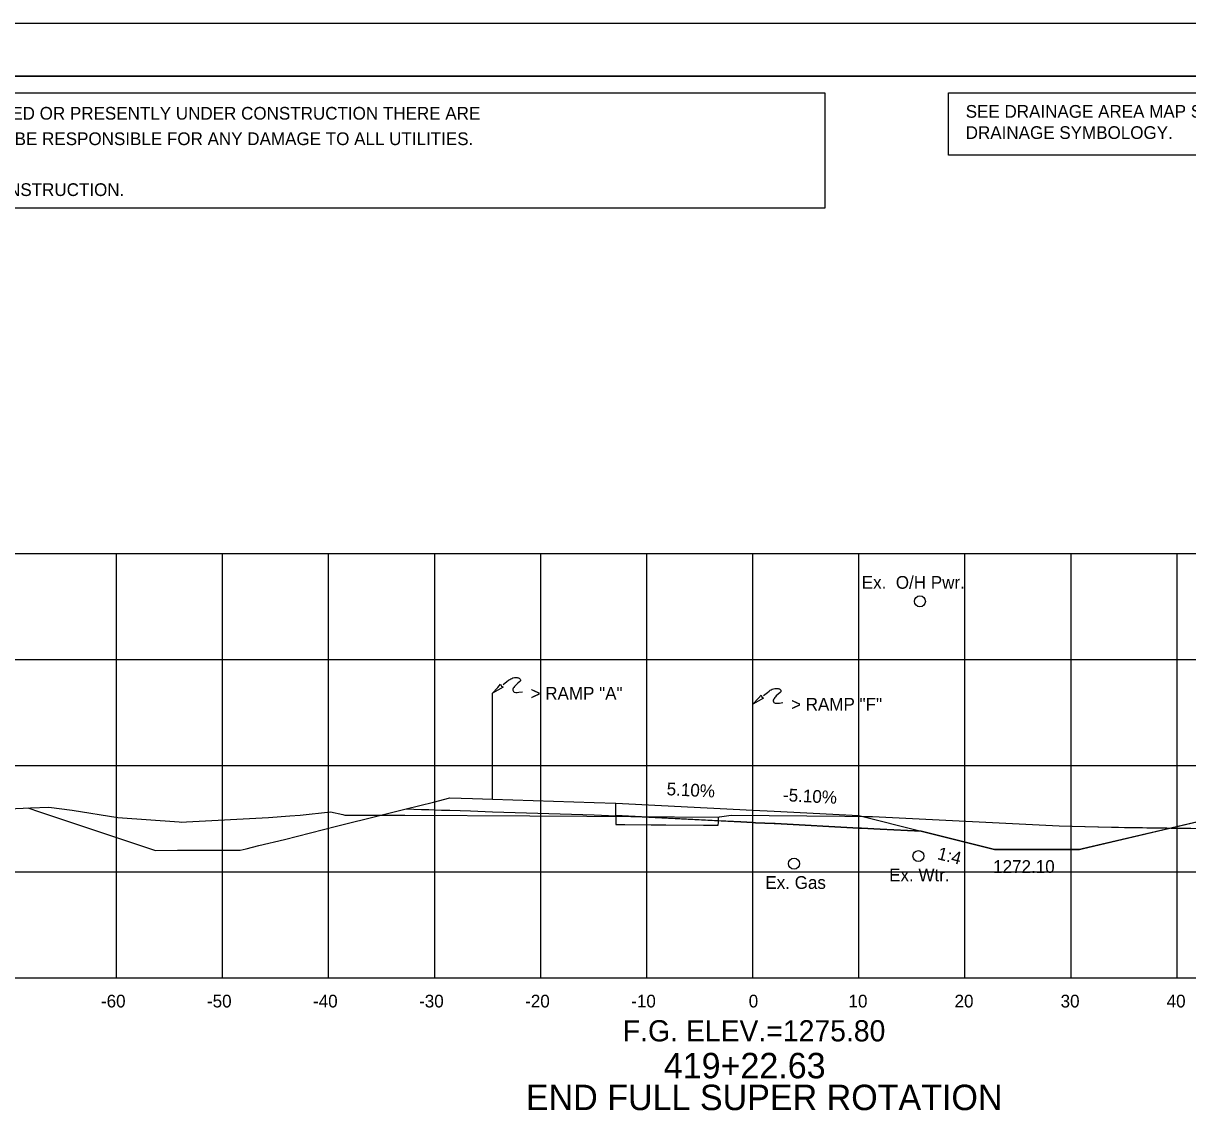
# Model space of a CAD drawing. Extents: x 2148105 to 2149976, y 144169 to 149705.
# Drawn here: x 2148344.5 to 2148454.3, y 149353.1 to 149456.9 of the extents above; entities that cross this region are included whole.
import ezdxf

# ---------------------------------------------------------------- set-up
doc = ezdxf.new("R2010")
doc.units = 0
for name, color, linetype in [('Bridge M-Header', 7, 'Continuous'), ('Default', 7, 'Continuous'), ('INR_Tracking', 7, 'Continuous'), ('PH1a-2-RampC', 7, 'Continuous'), ('PH1a-PR-DividingStrip', 7, 'Continuous'), ('PH1a-PR-ServRd', 7, 'Continuous'), ('PH2-PR-Barrier', 7, 'Continuous'), ('PR-AttenuatorPad', 7, 'Continuous'), ('PR_Align_Ramp_J', 7, 'Continuous'), ('PR_Storm_Channel', 7, 'Continuous'), ('PR_Storm_Conc_Box_PH1B', 7, 'Continuous'), ('PR_Storm_Conc_Pipe', 7, 'Continuous'), ('PR_Storm_Conc_Pipe_PH1B', 7, 'Continuous'), ('PR_Storm_Inlet_CICI_PH1B', 7, 'Continuous'), ('PR_Storm_Junction_Box_PH1A', 7, 'Continuous'), ('PR_Storm_Junction_Box_PH1B', 7, 'Continuous'), ('PR_Storm_MH', 7, 'Continuous'), ('PR_Storm_MH_PH1B', 7, 'Continuous'), ('PR_Storm_Standard_Median_Drain_PH1B', 7, 'Continuous'), ('PR_Storm_Txt_PH1B', 7, 'Continuous'), ('TopCut', 7, 'Continuous'), ('TOPO_BRIDGE_Pier Cap', 7, 'Continuous')]:
    doc.layers.add(name, color=color, linetype=linetype)

# ---------------------------------------------------------------- blocks, each defined once
blk = doc.blocks.new('POINT_DISPLAY')
at = {"layer": 'Default'}
blk.add_line((0, 0), (0, 0), dxfattribs=at)

msp = doc.modelspace()

# ---------------------------------------------------------------- linework, layer by layer
at = {"layer": 'INR_Tracking'}
msp.add_lwpolyline([(2148400.41, 149382.2), (2148412.19, 149381.6), (2148413.32, 149381.54), (2148413.58, 149381.53), (2148415.32, 149381.44), (2148415.43, 149381.44), (2148423.32, 149381.03), (2148423.32, 149381.03), (2148423.58, 149381.02), (2148425.31, 149380.93), (2148425.31, 149380.93), (2148429.19, 149380.73), (2148429.19, 149380.73), (2148429.19, 149380.73), (2148429.43, 149380.67), (2148436.11, 149379), (2148443.21, 149379), (2148444.11, 149379), (2148444.11, 149379), (2148444.36, 149379.06), (2148510.4, 149394.63), (2148514.97, 149395.71)], dxfattribs=at)
at = {"layer": 'PH1a-PR-ServRd'}
msp.add_lwpolyline([(2148570.82, 149241.91), (2148255.82, 149241.91), (2148255.82, 149451.91), (2148570.82, 149451.91)], close=True, dxfattribs=at)
at = {"layer": 'PH2-PR-Barrier'}
msp.add_line((2148413.32, 149382.71), (2148413.32, 149392.71), dxfattribs=at)
for points in [[(2148413.32, 149392.71), (2148413.84, 149393.26), (2148414.1, 149393.57), (2148414.18, 149393.4), (2148414.32, 149393.28), (2148413.32, 149392.71)], [(2148414.33, 149393.52), (2148414.69, 149393.81), (2148414.85, 149393.94), (2148414.94, 149394.02), (2148415.04, 149394.07), (2148415.14, 149394.12), (2148415.26, 149394.16), (2148415.39, 149394.19), (2148415.49, 149394.19), (2148415.57, 149394.19), (2148415.65, 149394.19), (2148415.72, 149394.17), (2148415.78, 149394.16), (2148415.83, 149394.14), (2148415.87, 149394.11), (2148415.91, 149394.08), (2148415.95, 149394.04), (2148415.98, 149393.98), (2148415.97, 149393.92), (2148415.96, 149393.88), (2148415.91, 149393.81), (2148415.72, 149393.65), (2148415.53, 149393.49), (2148415.46, 149393.41), (2148415.39, 149393.34), (2148415.33, 149393.24), (2148415.29, 149393.18), (2148415.25, 149393.09), (2148415.25, 149393.02), (2148415.27, 149392.93), (2148415.31, 149392.86), (2148415.36, 149392.83), (2148415.42, 149392.81), (2148415.53, 149392.79), (2148415.66, 149392.8), (2148415.82, 149392.81), (2148416.15, 149392.85)]]:
    msp.add_lwpolyline(points, dxfattribs=at)
at = {"layer": 'PR-AttenuatorPad'}
msp.add_line((2148388.76, 149383.74), (2148388.76, 149393.74), dxfattribs=at)
for points in [[(2148388.76, 149393.74), (2148389.28, 149394.29), (2148389.54, 149394.59), (2148389.62, 149394.42), (2148389.77, 149394.31), (2148388.76, 149393.74)], [(2148389.77, 149394.55), (2148390.13, 149394.84), (2148390.29, 149394.97), (2148390.39, 149395.04), (2148390.49, 149395.1), (2148390.58, 149395.14), (2148390.7, 149395.18), (2148390.83, 149395.21), (2148390.93, 149395.22), (2148391.01, 149395.22), (2148391.09, 149395.21), (2148391.17, 149395.2), (2148391.22, 149395.19), (2148391.27, 149395.16), (2148391.31, 149395.14), (2148391.35, 149395.11), (2148391.39, 149395.06), (2148391.42, 149395.01), (2148391.41, 149394.95), (2148391.4, 149394.91), (2148391.35, 149394.84), (2148391.16, 149394.68), (2148390.98, 149394.51), (2148390.9, 149394.44), (2148390.83, 149394.36), (2148390.77, 149394.27), (2148390.73, 149394.21), (2148390.69, 149394.12), (2148390.69, 149394.04), (2148390.71, 149393.96), (2148390.75, 149393.89), (2148390.8, 149393.85), (2148390.86, 149393.83), (2148390.97, 149393.81), (2148391.1, 149393.82), (2148391.26, 149393.84), (2148391.59, 149393.87)]]:
    msp.add_lwpolyline(points, dxfattribs=at)
at = {"layer": 'PR_Align_Ramp_J'}
msp.add_lwpolyline([(2148236.32, 149456.91), (2148576.32, 149456.91), (2148576.32, 149236.91), (2148236.32, 149236.91)], close=True, dxfattribs=at)
at = {"layer": 'PR_Storm_Channel'}
msp.add_lwpolyline([(2148400.41, 149383.37), (2148413.32, 149382.71), (2148415.32, 149382.61), (2148423.32, 149382.2), (2148429.19, 149380.73)], dxfattribs=at)
at = {"layer": 'PR_Storm_Conc_Box_PH1B'}
for p, q in [((2148263.32, 149406.91), (2148563.32, 149406.91)), ((2148353.32, 149366.91), (2148353.32, 149406.91)), ((2148363.32, 149366.91), (2148363.32, 149406.91)), ((2148373.32, 149366.91), (2148373.32, 149406.91)), ((2148383.32, 149366.91), (2148383.32, 149406.91)), ((2148393.32, 149366.91), (2148393.32, 149406.91)), ((2148403.32, 149366.91), (2148403.32, 149406.91)), ((2148413.32, 149366.91), (2148413.32, 149406.91)), ((2148423.32, 149366.91), (2148423.32, 149406.91)), ((2148433.32, 149366.91), (2148433.32, 149406.91)), ((2148443.32, 149366.91), (2148443.32, 149406.91)), ((2148453.32, 149366.91), (2148453.32, 149406.91)), ((2148263.32, 149396.91), (2148563.32, 149396.91)), ((2148263.32, 149386.91), (2148563.32, 149386.91)), ((2148263.32, 149376.91), (2148563.32, 149376.91)), ((2148263.32, 149366.91), (2148563.32, 149366.91))]:
    msp.add_line(p, q, dxfattribs=at)
at = {"layer": 'PR_Storm_Conc_Pipe'}
for points in [[(2148344.95, 149382.92), (2148345.44, 149382.76), (2148345.59, 149382.71), (2148353.61, 149380.04), (2148356.98, 149378.92), (2148359.08, 149378.93), (2148360.98, 149378.93), (2148362.6, 149378.93), (2148364.99, 149378.93), (2148365.53, 149379.06), (2148366.75, 149379.37), (2148369.15, 149379.96), (2148374.06, 149381.19), (2148378.24, 149382.23), (2148380.62, 149382.83), (2148382.06, 149382.78), (2148382.77, 149382.76), (2148383.95, 149382.72), (2148384.76, 149382.7), (2148386.68, 149382.64), (2148388.76, 149382.57), (2148398.36, 149382.26), (2148400.41, 149382.19)], [(2148400.41, 149382.2), (2148400.41, 149382.54), (2148400.41, 149383.37)]]:
    msp.add_lwpolyline(points, dxfattribs=at)
at = {"layer": 'PR_Storm_Conc_Pipe_PH1B'}
msp.add_lwpolyline([(2148255.82, 149241.91), (2148570.82, 149241.91), (2148570.82, 149451.91), (2148255.82, 149451.91)], close=True, dxfattribs=at)
msp.add_lwpolyline([(2148255.82, 149241.91), (2148570.82, 149241.91), (2148570.82, 149451.91), (2148255.82, 149451.91)], close=True, dxfattribs=at)
at = {"layer": 'PR_Storm_Inlet_CICI_PH1B'}
msp.add_lwpolyline([(2148342.45, 149382.8), (2148345.22, 149382.94), (2148346.93, 149382.99), (2148349.12, 149382.71), (2148353.44, 149382.03), (2148359.22, 149381.61), (2148359.47, 149381.59), (2148359.93, 149381.61), (2148367.64, 149382.02), (2148369.65, 149382.17), (2148370.62, 149382.25), (2148373.5, 149382.55), (2148374.65, 149382.3), (2148374.85, 149382.24), (2148380.5, 149382.24), (2148392.29, 149382.17), (2148397.68, 149382.14), (2148410.08, 149382.06), (2148410.18, 149382.07), (2148411.28, 149382.24), (2148421.99, 149382.14), (2148423.89, 149382.13), (2148424.6, 149382.11), (2148442.19, 149381.23), (2148445.85, 149381.14), (2148447.8, 149381.1), (2148503.48, 149380.33)], dxfattribs=at)
at = {"layer": 'PR_Storm_Junction_Box_PH1A'}
for centre in [(2148429.07, 149402.4), (2148417.2, 149377.67), (2148428.93, 149378.38)]:
    msp.add_circle(centre, 0.516, dxfattribs=at)
at = {"layer": 'PR_Storm_MH'}
for points in [[(2148257.69, 149450.34), (2148420.12, 149450.34), (2148420.12, 149439.47), (2148257.69, 149439.47)], [(2148431.78, 149450.34), (2148472.07, 149450.34), (2148472.07, 149444.47), (2148431.78, 149444.47)]]:
    msp.add_lwpolyline(points, close=True, dxfattribs=at)
at = {"layer": 'PR_Storm_Standard_Median_Drain_PH1B'}
msp.add_line((2148263.32, 149366.91), (2148563.32, 149366.91), dxfattribs=at)
at = {"layer": 'PR_Storm_Txt_PH1B'}
msp.add_lwpolyline([(2148380.62, 149382.83), (2148383.2, 149383.48), (2148384.76, 149383.86), (2148386.87, 149383.8), (2148388.76, 149383.74), (2148398.36, 149383.43), (2148400.41, 149383.36)], dxfattribs=at)
at = {"layer": 'TopCut'}
for points in [[(2148452.73, 149381.03), (2148453.34, 149381.02), (2148454.63, 149381.01), (2148456.25, 149380.98), (2148457.13, 149381.2), (2148457.33, 149381.26), (2148464.75, 149383.12), (2148465.95, 149383.42), (2148466.92, 149383.66), (2148471.44, 149384.79), (2148479.88, 149386.91), (2148485.29, 149388.27), (2148493.93, 149390.43), (2148498.89, 149391.68), (2148501.96, 149392.45), (2148512.25, 149395.03), (2148514.96, 149395.71), (2148510.4, 149394.63)], [(2148400.41, 149382.2), (2148400.41, 149381.36), (2148401.26, 149381.36), (2148403.74, 149381.34), (2148405.11, 149381.33), (2148408.67, 149381.31), (2148408.97, 149381.31), (2148410.06, 149381.31), (2148410.07, 149381.55), (2148410.07, 149381.71)]]:
    msp.add_lwpolyline(points, close=True, dxfattribs=at)
at = {"layer": 'TOPO_BRIDGE_Pier Cap'}
msp.add_lwpolyline([(2148410.07, 149381.71), (2148410.07, 149381.82), (2148410.08, 149381.9), (2148410.08, 149381.94), (2148410.08, 149381.97), (2148410.08, 149381.98), (2148410.08, 149382.06), (2148410.18, 149382.07), (2148411.28, 149382.24), (2148421.99, 149382.14), (2148423.89, 149382.13), (2148424.6, 149382.11), (2148442.19, 149381.23), (2148448.35, 149381.09), (2148448.51, 149381.09), (2148448.69, 149381.09), (2148448.9, 149381.09), (2148449.13, 149381.08), (2148449.4, 149381.08), (2148449.71, 149381.07), (2148450.06, 149381.07), (2148450.48, 149381.06), (2148450.99, 149381.06), (2148451.6, 149381.05), (2148452.36, 149381.04), (2148452.73, 149381.03), (2148444.36, 149379.06), (2148444.11, 149379), (2148443.21, 149379), (2148436.11, 149379), (2148429.43, 149380.67), (2148429.19, 149380.73), (2148429.19, 149380.73), (2148425.31, 149380.93), (2148423.58, 149381.02), (2148423.32, 149381.03), (2148415.43, 149381.44), (2148415.32, 149381.44), (2148413.58, 149381.53), (2148413.32, 149381.54), (2148412.19, 149381.6)], close=True, dxfattribs=at)

# ---------------------------------------------------------------- block references
at = {"layer": 'PR_Storm_Conc_Pipe_PH1B', "xscale": 10, "yscale": 10}
for p in [(2148400.41, 149383.37), (2148400.41, 149383.37), (2148415.32, 149382.61), (2148415.32, 149382.61), (2148423.32, 149382.2), (2148423.32, 149382.2)]:
    msp.add_blockref('POINT_DISPLAY', p, dxfattribs=at)

# ---------------------------------------------------------------- texts
at = {"layer": 'Bridge M-Header'}
for s, p in [('5.10%', (2148405.17, 149384.13)), ('-5.10%', (2148416.14, 149383.57))]:
    msp.add_text(s, height=1.2, rotation=357.0804, dxfattribs=at).set_placement(p)
at = {"layer": 'Default'}
msp.add_text('END FULL SUPER ROTATION', height=2.4, dxfattribs=at).set_placement((2148391.92, 149354.43))
at = {"layer": 'PH1a-2-RampC'}
msp.add_text('1272.10', height=1.2, dxfattribs=at).set_placement((2148435.98, 149376.8))
at = {"layer": 'PH1a-PR-DividingStrip'}
msp.add_text('1:4', height=1.2, rotation=345.9654, dxfattribs=at).set_placement((2148430.64, 149378.1))
at = {"layer": 'PH2-PR-Barrier'}
msp.add_text('> RAMP "F"', height=1.2, rotation=360, dxfattribs=at).set_placement((2148416.92, 149392.1))
at = {"layer": 'PR-AttenuatorPad'}
msp.add_text('> RAMP "A"', height=1.2, rotation=360, dxfattribs=at).set_placement((2148392.36, 149393.13))
at = {"layer": 'PR_Storm_Junction_Box_PH1A'}
for s, p in [('Ex.  O/H Pwr.', (2148423.59, 149403.59)), ('Ex. Wtr.', (2148426.17, 149376)), ('Ex. Gas', (2148414.5, 149375.29))]:
    msp.add_text(s, height=1.2, rotation=360, dxfattribs=at).set_placement(p)
at = {"layer": 'PR_Storm_Junction_Box_PH1B'}
msp.add_text('419+22.63', height=2.4, dxfattribs=at).set_placement((2148404.92, 149357.43))
at = {"layer": 'PR_Storm_MH'}
for s, p in [("(CAUTION) THE LOCATION OF ALL UTILITIES AS SHOWN ARE APPROXIMATE. DUE TO RELOCATION'S PLANNED OR PRESENTLY UNDER CONSTRUCTION THERE ARE ", (2148258.92, 149447.82)), ('SEE DRAINAGE AREA MAP SHEETS FOR', (2148433.39, 149448)), ('DRAINAGE SYMBOLOGY.', (2148433.39, 149446)), ('SOME UTILITIES THAT WILL BE RELOCATED AND NOT SHOWN ON THESE PLANS. THE CONTRACTOR SHALL BE RESPONSIBLE FOR ANY DAMAGE TO ALL UTILITIES.', (2148258.92, 149445.42)), ('DEPTH & LOCATION OF EXISTING UTILITIES SHALL BE FIELD VERIFIED BY THE CONTRACTOR PRIOR TO CONSTRUCTION.', (2148258.92, 149440.62))]:
    msp.add_text(s, height=1.2, dxfattribs=at).set_placement(p)
at = {"layer": 'PR_Storm_MH_PH1B'}
for s, height, p in [('-60', 1.2, (2148351.85, 149364.11)), ('-50', 1.2, (2148361.85, 149364.11)), ('-40', 1.2, (2148371.85, 149364.11)), ('-30', 1.2, (2148381.85, 149364.11)), ('-20', 1.2, (2148391.85, 149364.11)), ('-10', 1.2, (2148401.85, 149364.11)), ('0', 1.2, (2148412.93, 149364.11)), ('10', 1.2, (2148422.34, 149364.11)), ('20', 1.2, (2148432.34, 149364.11)), ('30', 1.2, (2148442.34, 149364.11)), ('40', 1.2, (2148452.34, 149364.11)), ('F.G. ELEV.=1275.80', 2, (2148401.06, 149360.91))]:
    msp.add_text(s, height=height, dxfattribs=at).set_placement(p)

doc.saveas('drawing.dxf')
